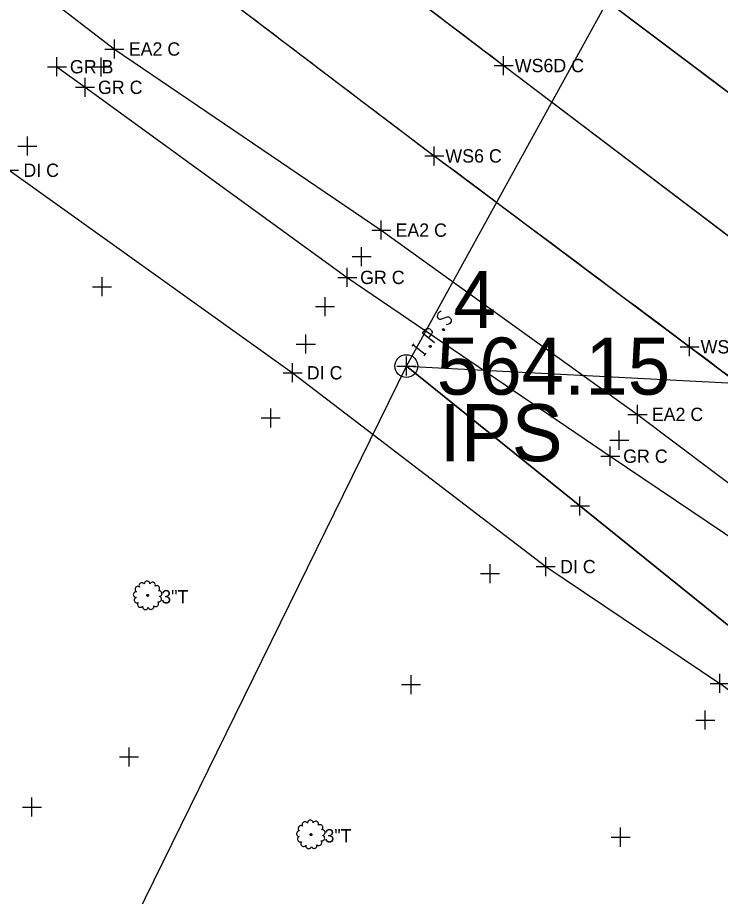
# Model space of a CAD drawing. Extents: x 1324236 to 1326110, y 459090 to 460782.
# Drawn here: x 1324966.1 to 1325040, y 460001.4 to 460093.8 of the extents above; entities that cross this region are included whole.
import ezdxf

# ---------------------------------------------------------------- set-up
doc = ezdxf.new("R2010")
doc.units = 0
for name, color, linetype in [('BD_X_Canopy', 7, 'Continuous'), ('DR_X_Ditch', 7, 'Continuous'), ('DR_X_Drive_Pipe', 7, 'Continuous'), ('DT_X_Contour_Major', 7, 'Continuous'), ('DV_X_Property_Line', 7, 'Continuous'), ('E-RW-ODOT', 7, 'Continuous'), ('PM_X_Edge_Line', 7, 'Continuous'), ('PM_X_Lane_Line', 7, 'Continuous'), ('PM_X_Misc', 7, 'Continuous'), ('PV_X_Shoulder', 7, 'Continuous'), ('RW_X_CL', 7, 'Continuous'), ('RW_X_Esmt_SH', 7, 'Continuous'), ('VG_X_Cells', 7, 'Continuous')]:
    doc.layers.add(name, color=color, linetype=linetype)

msp = doc.modelspace()

# ---------------------------------------------------------------- linework, layer by layer
at = {"layer": 'BD_X_Canopy'}
msp.add_lwpolyline([(1324857.991, 460211.284), (1324902.588, 460176.578), (1324902.588, 460176.578), (1324936.62, 460150.139), (1324936.62, 460150.139), (1324961.591, 460130.759), (1324961.663, 460130.703), (1324961.663, 460130.703), (1324972.924, 460122.216), (1324972.924, 460122.216), (1324989.955, 460109.491), (1324989.955, 460109.491), (1325006.286, 460097.056), (1325006.286, 460097.056), (1325017.201, 460088.752), (1325017.201, 460088.752), (1325017.437, 460088.573), (1325017.437, 460088.573), (1325043.951, 460068.47), (1325052.569, 460061.944), (1325052.569, 460061.944), (1325070.018, 460048.758), (1325070.018, 460048.758), (1325098.234, 460028.131)], dxfattribs=at)
at = {"layer": 'DR_X_Ditch'}
for points in [[(1324865.189, 460220.081), (1324910.422, 460185.13), (1324910.422, 460185.13), (1324944.713, 460158.908), (1324944.713, 460158.908), (1324969.398, 460140.145), (1324969.398, 460140.145), (1324970.652, 460139.191), (1324970.652, 460139.191), (1324986.4, 460127.188), (1324986.4, 460127.188), (1324997.71, 460118.57), (1324997.71, 460118.57), (1325007.72, 460110.963), (1325007.72, 460110.963), (1325024.385, 460098.33), (1325024.385, 460098.33), (1325024.569, 460098.191), (1325024.569, 460098.191), (1325051.446, 460077.913)], [(1324850.27, 460202.192), (1324895.717, 460166.83), (1324895.717, 460166.83), (1324930.065, 460140.258), (1324930.065, 460140.258), (1324956.292, 460120.035), (1324956.337, 460120.001), (1324956.337, 460120.001), (1324964.019, 460114.133), (1324964.019, 460114.133), (1324983.194, 460099.53), (1324983.194, 460099.53), (1325004.324, 460083.471), (1325004.324, 460083.471), (1325009.908, 460079.25), (1325009.908, 460079.25), (1325011.368, 460078.155), (1325011.368, 460078.155), (1325036.739, 460059.183), (1325036.739, 460059.183), (1325045.827, 460052.376)]]:
    msp.add_lwpolyline(points, dxfattribs=at)
at = {"layer": 'DR_X_Drive_Pipe'}
for p, q in [((1324965.213, 460077.743), (1324995.01, 460056.453)), ((1324995.01, 460056.453), (1325021.629, 460036.076)), ((1325021.629, 460036.076), (1325039.916, 460023.807)), ((1325062.87, 460006.541), (1325039.916, 460023.807))]:
    msp.add_line(p, q, dxfattribs=at)
at = {"layer": 'DT_X_Contour_Major'}
for points in [[(1325010.625, 460062.894), (1325010.591, 460062.892), (1325010.551, 460062.881), (1325010.46, 460062.827), (1325010.365, 460062.748), (1325010.31, 460062.678), (1325010.29, 460062.652), (1325010.231, 460062.516), (1325010.215, 460062.374), (1325010.246, 460062.251), (1325010.312, 460062.172), (1325010.371, 460062.125), (1325010.464, 460062.08), (1325010.587, 460062.094), (1325011.26, 460062.336), (1325011.333, 460062.348), (1325011.387, 460062.334), (1325011.46, 460062.305), (1325011.519, 460062.258), (1325011.571, 460062.202), (1325011.604, 460062.162), (1325011.64, 460062.106), (1325011.666, 460062.057), (1325011.682, 460062.017), (1325011.691, 460061.967), (1325011.69, 460061.926), (1325011.683, 460061.876), (1325011.672, 460061.842), (1325011.621, 460061.756), (1325011.525, 460061.635), (1325011.444, 460061.573), (1325011.286, 460061.515), (1325011.172, 460061.493)], [(1325012.129, 460062.745), (1325012.163, 460062.789), (1325012.203, 460062.799), (1325012.263, 460062.794), (1325012.313, 460062.755), (1325012.332, 460062.697), (1325012.331, 460062.656), (1325012.297, 460062.613), (1325012.257, 460062.602), (1325012.197, 460062.608), (1325012.147, 460062.647), (1325012.128, 460062.704), (1325012.129, 460062.745)], [(1325009.927, 460059.61), (1325008.671, 460060.602), (1325008.999, 460061.017), (1325009.043, 460061.053), (1325009.11, 460061.098), (1325009.151, 460061.108), (1325009.191, 460061.118), (1325009.268, 460061.114), (1325009.338, 460061.101), (1325009.43, 460061.056), (1325009.549, 460060.962), (1325009.582, 460060.922), (1325009.627, 460060.858), (1325009.669, 460060.769), (1325009.672, 460060.711), (1325009.671, 460060.669), (1325009.657, 460060.61), (1325009.612, 460060.533), (1325009.284, 460060.118)], [(1325010.776, 460061.032), (1325010.81, 460061.076), (1325010.851, 460061.086), (1325010.911, 460061.081), (1325010.96, 460061.042), (1325010.979, 460060.984), (1325010.979, 460060.943), (1325010.944, 460060.9), (1325010.904, 460060.889), (1325010.844, 460060.895), (1325010.795, 460060.934), (1325010.776, 460060.991), (1325010.776, 460061.032)], [(1325007.592, 460059.235), (1325007.81, 460059.512)], [(1325008.957, 460058.382), (1325007.701, 460059.373)], [(1325009.383, 460059.267), (1325009.417, 460059.311), (1325009.457, 460059.321), (1325009.517, 460059.316), (1325009.567, 460059.277), (1325009.586, 460059.22), (1325009.585, 460059.178), (1325009.551, 460059.135), (1325009.511, 460059.124), (1325009.451, 460059.13), (1325009.401, 460059.169), (1325009.382, 460059.226), (1325009.383, 460059.267)], [(1325008.847, 460058.244), (1325009.066, 460058.52)]]:
    msp.add_lwpolyline(points, dxfattribs=at)
msp.add_circle((1325006.97, 460057.154), 1.2, dxfattribs=at)
at = {"layer": 'DV_X_Property_Line'}
for p, q in [((1324976.29, 460089.488), (1324976.29, 460091.488)), ((1324975.29, 460090.488), (1324977.29, 460090.488)), ((1325004.327, 460070.447), (1325004.327, 460072.447)), ((1325003.327, 460071.447), (1325005.327, 460071.447)), ((1325031.27, 460051.085), (1325031.27, 460053.085)), ((1325030.27, 460052.085), (1325032.27, 460052.085))]:
    msp.add_line(p, q, dxfattribs=at)
at = {"layer": 'E-RW-ODOT'}
for p, q in [((1325006.97, 460057.154), (1325084.273, 460197.503)), ((1325006.97, 460056.154), (1325006.97, 460058.154)), ((1324967.69, 459977.085), (1325006.97, 460057.154)), ((1325005.97, 460057.154), (1325007.97, 460057.154)), ((1325006.97, 460057.154), (1325176.946, 459920.265)), ((1325176.946, 459920.265), (1325006.97, 460057.154)), ((1325006.97, 460057.154), (1325273.546, 460043.161))]:
    msp.add_line(p, q, dxfattribs=at)
at = {"layer": 'PM_X_Edge_Line'}
msp.add_line((1325024.569, 460098.191), (1325051.446, 460077.913), dxfattribs=at)
for centre, radius, start, end in [((1339695.458, 479435.491), 24296.71, 232.7333731, 232.7959581), ((1326026.398, 461429.807), 1690.342, 232.795959, 233.033236), ((1325351.978, 460533.741), 568.835, 233.03324, 233.21707), ((1222386.265, 322811.112), 171388.893, 53.20647842, 53.21706911), ((1320233.342, 453636.835), 8019.924, 53.1253565, 53.2064784)]:
    msp.add_arc(centre, radius, start, end, dxfattribs=at)
at = {"layer": 'PM_X_Lane_Line'}
msp.add_line((1325017.437, 460088.573), (1325043.951, 460068.47), dxfattribs=at)
for centre, radius, start, end in [((1328107.744, 464162.547), 5113.439, 232.660934, 232.814602), ((1325665.716, 460943.591), 1072.996, 232.814602, 232.830431)]:
    msp.add_arc(centre, radius, start, end, dxfattribs=at)
at = {"layer": 'PM_X_Misc'}
for p, q in [((1324970.245, 460088.625), (1324973.195, 460086.46)), ((1324973.195, 460086.46), (1325000.754, 460066.482)), ((1325000.754, 460066.482), (1325028.408, 460047.687)), ((1325028.408, 460047.687), (1325056.046, 460029.027))]:
    msp.add_line(p, q, dxfattribs=at)
at = {"layer": 'PV_X_Shoulder'}
msp.add_lwpolyline([(1324649.531, 460330.497), (1324657.612, 460337.235), (1324685.428, 460316.012), (1324711.06, 460296.039), (1324736.022, 460276.346), (1324762.817, 460255.116), (1324789.542, 460234.24), (1324816.214, 460213.473), (1324842.972, 460192.593), (1324868.903, 460172.353), (1324896.063, 460152.058), (1324922.978, 460130.99), (1324949.476, 460111.068), (1324976.29, 460090.488), (1325004.327, 460071.447), (1325031.27, 460052.085), (1325058.132, 460031.851), (1325085.594, 460011.496)], dxfattribs=at)
at = {"layer": 'RW_X_CL'}
for p, q in [((1324974.884, 460087.607), (1324974.884, 460089.607)), ((1325017.201, 460087.752), (1325017.201, 460089.752)), ((1324973.884, 460088.607), (1324975.884, 460088.607)), ((1325016.201, 460088.752), (1325018.201, 460088.752)), ((1324967.144, 460079.28), (1324967.144, 460081.28)), ((1324966.144, 460080.28), (1324968.144, 460080.28)), ((1325009.908, 460078.25), (1325009.908, 460080.25)), ((1325008.908, 460079.25), (1325010.908, 460079.25)), ((1325002.269, 460067.663), (1325002.269, 460069.663)), ((1325001.269, 460068.663), (1325003.269, 460068.663)), ((1324974.988, 460064.494), (1324974.988, 460066.494)), ((1324973.988, 460065.494), (1324975.988, 460065.494)), ((1324998.425, 460062.416), (1324998.425, 460064.416)), ((1324997.425, 460063.416), (1324999.425, 460063.416)), ((1324996.404, 460058.47), (1324996.404, 460060.47)), ((1325036.739, 460058.183), (1325036.739, 460060.183)), ((1324995.404, 460059.47), (1324997.404, 460059.47)), ((1325035.739, 460059.183), (1325037.739, 460059.183)), ((1324992.721, 460050.704), (1324992.721, 460052.704)), ((1324991.721, 460051.704), (1324993.721, 460051.704)), ((1325029.352, 460048.37), (1325029.352, 460050.37)), ((1325028.352, 460049.37), (1325030.352, 460049.37)), ((1325025.215, 460041.458), (1325025.215, 460043.458)), ((1325024.215, 460042.458), (1325026.215, 460042.458)), ((1325015.772, 460034.348), (1325015.772, 460036.348)), ((1325014.772, 460035.348), (1325016.772, 460035.348)), ((1325007.462, 460022.676), (1325007.462, 460024.676)), ((1325006.462, 460023.676), (1325008.462, 460023.676)), ((1325038.394, 460018.947), (1325038.394, 460020.947)), ((1325037.394, 460019.947), (1325039.394, 460019.947)), ((1324977.832, 460015.08), (1324977.832, 460017.08)), ((1324976.832, 460016.08), (1324978.832, 460016.08)), ((1324967.613, 460009.798), (1324967.613, 460011.798)), ((1324966.613, 460010.798), (1324968.613, 460010.798)), ((1325029.496, 460006.637), (1325029.496, 460008.637)), ((1325028.496, 460007.637), (1325030.496, 460007.637))]:
    msp.add_line(p, q, dxfattribs=at)
at = {"layer": 'RW_X_Esmt_SH'}
for p, q in [((1324970.245, 460087.625), (1324970.245, 460089.625)), ((1324969.245, 460088.625), (1324971.245, 460088.625)), ((1324973.195, 460085.46), (1324973.195, 460087.46)), ((1324972.195, 460086.46), (1324974.195, 460086.46)), ((1324964.213, 460077.743), (1324966.213, 460077.743)), ((1325000.754, 460065.482), (1325000.754, 460067.482)), ((1324999.754, 460066.482), (1325001.754, 460066.482)), ((1324995.01, 460055.453), (1324995.01, 460057.453)), ((1324994.01, 460056.453), (1324996.01, 460056.453)), ((1325028.408, 460046.687), (1325028.408, 460048.687)), ((1325027.408, 460047.687), (1325029.408, 460047.687)), ((1325021.629, 460035.076), (1325021.629, 460037.076)), ((1325020.629, 460036.076), (1325022.629, 460036.076)), ((1325039.916, 460022.807), (1325039.916, 460024.807)), ((1325038.916, 460023.807), (1325040.916, 460023.807))]:
    msp.add_line(p, q, dxfattribs=at)
at = {"layer": 'VG_X_Cells'}
for points in [[(1324979.689, 460033.095), (1324979.778, 460033.043), (1324979.778, 460033.043), (1324979.675, 460033.043)], [(1324979.675, 460033.043), (1324979.778, 460033.043), (1324979.778, 460033.043), (1324979.689, 460032.991)], [(1324979.726, 460033.132), (1324979.778, 460033.043), (1324979.778, 460033.043), (1324979.689, 460033.095)], [(1324979.689, 460032.991), (1324979.778, 460033.043), (1324979.778, 460033.043), (1324979.726, 460032.954)], [(1324979.778, 460033.146), (1324979.778, 460033.043), (1324979.778, 460033.043), (1324979.726, 460033.132)], [(1324979.726, 460032.954), (1324979.778, 460033.043), (1324979.778, 460033.043), (1324979.778, 460032.94)], [(1324979.83, 460033.132), (1324979.778, 460033.043), (1324979.778, 460033.043), (1324979.778, 460033.146)], [(1324979.867, 460033.095), (1324979.778, 460033.043), (1324979.778, 460033.043), (1324979.83, 460033.132)], [(1324979.881, 460033.043), (1324979.778, 460033.043), (1324979.778, 460033.043), (1324979.867, 460033.095)], [(1324979.778, 460032.94), (1324979.778, 460033.043), (1324979.778, 460033.043), (1324979.83, 460032.954)], [(1324979.83, 460032.954), (1324979.778, 460033.043), (1324979.778, 460033.043), (1324979.867, 460032.991)], [(1324979.867, 460032.991), (1324979.778, 460033.043), (1324979.778, 460033.043), (1324979.881, 460033.043)], [(1324996.846, 460007.966), (1324996.935, 460007.914), (1324996.935, 460007.914), (1324996.832, 460007.914)], [(1324996.832, 460007.914), (1324996.935, 460007.914), (1324996.935, 460007.914), (1324996.846, 460007.862)], [(1324996.883, 460008.003), (1324996.935, 460007.914), (1324996.935, 460007.914), (1324996.846, 460007.966)], [(1324996.846, 460007.862), (1324996.935, 460007.914), (1324996.935, 460007.914), (1324996.883, 460007.825)], [(1324996.935, 460008.017), (1324996.935, 460007.914), (1324996.935, 460007.914), (1324996.883, 460008.003)], [(1324996.883, 460007.825), (1324996.935, 460007.914), (1324996.935, 460007.914), (1324996.935, 460007.811)], [(1324996.987, 460008.003), (1324996.935, 460007.914), (1324996.935, 460007.914), (1324996.935, 460008.017)], [(1324997.024, 460007.966), (1324996.935, 460007.914), (1324996.935, 460007.914), (1324996.987, 460008.003)], [(1324997.038, 460007.914), (1324996.935, 460007.914), (1324996.935, 460007.914), (1324997.024, 460007.966)], [(1324996.935, 460007.811), (1324996.935, 460007.914), (1324996.935, 460007.914), (1324996.987, 460007.825)], [(1324996.987, 460007.825), (1324996.935, 460007.914), (1324996.935, 460007.914), (1324997.024, 460007.862)], [(1324997.024, 460007.862), (1324996.935, 460007.914), (1324996.935, 460007.914), (1324997.038, 460007.914)]]:
    msp.add_lwpolyline(points, close=True, dxfattribs=at)
for centre, start, end in [((1324978.747, 460033.685), 56.62564, 239.50832), ((1324979.164, 460034.091), 28.93333, 211.81601), ((1324979.721, 460034.256), 1.24102, 184.12371), ((1324980.291, 460034.144), 333.54871, 156.4314), ((1324980.744, 460033.779), 305.85641, 128.73909), ((1324978.567, 460033.133), 84.31794, 267.20063), ((1324978.664, 460032.56), 112.01025, 294.89294), ((1324980.933, 460032.666), 250.47179, 73.35448), ((1324980.976, 460033.246), 278.1641, 101.04678), ((1324979.016, 460032.097), 139.70256, 322.58525), ((1324979.543, 460031.851), 167.39487, 350.27755), ((1324980.124, 460031.879), 195.08718, 17.96986), ((1324980.625, 460032.173), 222.77948, 45.66217), ((1324995.904, 460008.556), 56.62564, 239.50832), ((1324996.321, 460008.962), 28.93333, 211.81601), ((1324996.878, 460009.127), 1.24102, 184.12371), ((1324997.448, 460009.015), 333.54871, 156.4314), ((1324997.901, 460008.65), 305.85641, 128.73909), ((1324995.724, 460008.004), 84.31794, 267.20063), ((1324998.133, 460008.117), 278.1641, 101.04678), ((1324995.821, 460007.431), 112.01025, 294.89294), ((1324996.173, 460006.968), 139.70256, 322.58525), ((1324997.782, 460007.044), 222.77948, 45.66217), ((1324998.09, 460007.537), 250.47179, 73.35448), ((1324996.7, 460006.722), 167.39487, 350.27755), ((1324997.281, 460006.75), 195.08718, 17.96986)]:
    msp.add_arc(centre, 0.298, start, end, dxfattribs=at)

# ---------------------------------------------------------------- texts
at = {"layer": 'DV_X_Property_Line'}
for p in [(1324977.79, 460089.788), (1325005.827, 460070.747), (1325032.77, 460051.385)]:
    msp.add_text('EA2 C', height=1.4, dxfattribs=at).set_placement(p)
at = {"layer": 'E-RW-ODOT'}
for s, p in [('4', (1325011.934, 460061.154)), ('564.15', (1325010.164, 460054.154)), ('IPS', (1325010.47, 460047.154))]:
    msp.add_text(s, height=6, dxfattribs=at).set_placement(p)
at = {"layer": 'RW_X_CL'}
for s, p in [('WS6D C', (1325018.368, 460088.052)), ('WS6 C', (1325011.075, 460078.55)), ('WS6 C', (1325037.906, 460058.483))]:
    msp.add_text(s, height=1.4, dxfattribs=at).set_placement(p)
at = {"layer": 'RW_X_Esmt_SH'}
for s, p in [('GR B', (1324971.602, 460087.925)), ('GR C', (1324974.552, 460085.76)), ('DI C', (1324966.713, 460077.043)), ('GR C', (1325002.111, 460065.782)), ('DI C', (1324996.51, 460055.753)), ('GR C', (1325029.765, 460046.987)), ('DI C', (1325023.129, 460035.376))]:
    msp.add_text(s, height=1.4, dxfattribs=at).set_placement(p)
at = {"layer": 'VG_X_Cells'}
for p in [(1324981.207, 460032.21), (1324998.364, 460007.081)]:
    msp.add_text('3"T', height=1.4, dxfattribs=at).set_placement(p)

doc.saveas('drawing.dxf')
